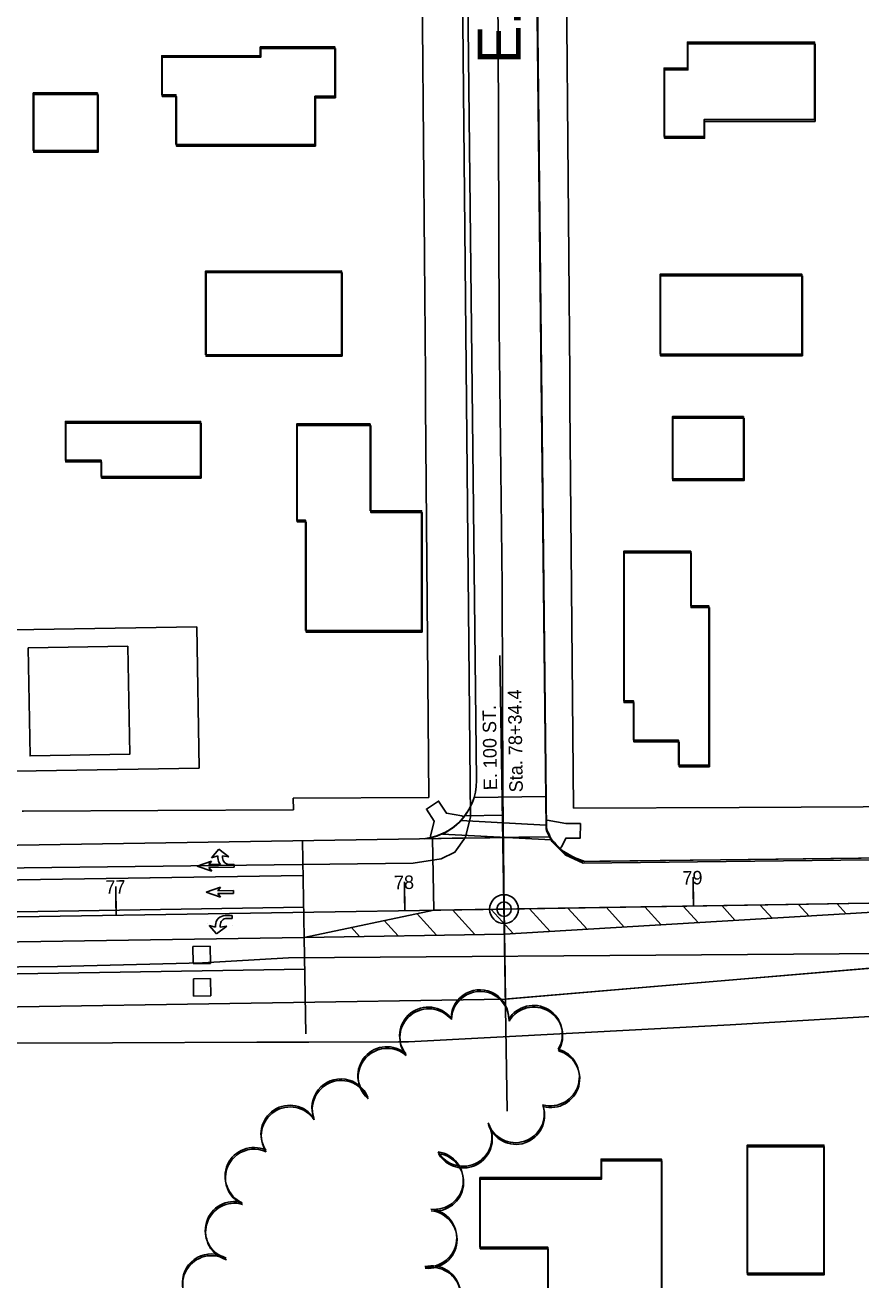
# Model space of a CAD drawing. Extents: x -25029 to 2274964, y -81170 to 687028.
# Drawn here: x 2867 to 3156.5, y -65436.1 to -65001.2 of the extents above; entities that cross this region are included whole.
import ezdxf

# ---------------------------------------------------------------- set-up
doc = ezdxf.new("R2010")
doc.units = 0
for name, color, linetype in [('81911BEA - GE_X_CL_20', 7, 'Continuous'), ('81911BEA - GE_X_CL_50', 7, 'Continuous'), ('81911BEA - RW_X_Fee_RW', 7, 'Continuous'), ('AP_X_Misc', 7, 'Continuous'), ('BLDG', 7, 'Continuous'), ('GE_X_CL_100', 7, 'Continuous'), ('GE_X_CL_2000', 7, 'Continuous'), ('PM_P_Cells', 7, 'Continuous'), ('PM_P_Channelizing_Line', 7, 'Continuous'), ('PM_P_CL_Double_Solid', 7, 'Continuous'), ('PM_P_Crosswalk', 7, 'Continuous'), ('PM_P_Lane_Line', 7, 'Continuous'), ('PM_P_Stop_Line', 7, 'Continuous'), ('PM_P_Text', 7, 'Continuous'), ('PM_P_Transverse_Line', 7, 'Continuous'), ('PV_P_Curb_Ramp', 7, 'Continuous'), ('ROAD', 7, 'Continuous'), ('ROAD-NAME', 7, 'Continuous'), ('SG_P_Detection', 7, 'Continuous'), ('TREES', 7, 'Continuous')]:
    doc.layers.add(name, color=color, linetype=linetype)

msp = doc.modelspace()

# ---------------------------------------------------------------- linework, layer by layer
at = {"layer": '81911BEA - GE_X_CL_20'}
for p, q in [((3032.85, -65307.61), (3352.77, -65302.48)), ((2701.61, -65312.93), (3032.85, -65307.61))]:
    msp.add_line(p, q, dxfattribs=at)
at = {"layer": '81911BEA - GE_X_CL_50'}
for p, q in [((3032.81, -65305.11), (3031.44, -65219.75)), ((3098.47, -65306.56), (3098.39, -65301.56)), ((2898.5, -65309.77), (2898.42, -65304.77)), ((2998.49, -65308.17), (2998.41, -65303.17))]:
    msp.add_line(p, q, dxfattribs=at)
msp.add_circle((3032.85, -65307.61), 2.5, dxfattribs=at)
at = {"layer": '81911BEA - RW_X_Fee_RW'}
for p, q in [((2959.85, -65269.17), (3006.85, -65268.91)), ((2959.88, -65273.17), (2959.85, -65269.17))]:
    msp.add_line(p, q, dxfattribs=at)
for points in [[(3006.85, -65268.91), (3005.69, -65132.92), (3005.61, -65122.92), (3005.26, -65081.35), (3004.92, -65041.35), (3004.58, -65001.35), (3004.24, -64961.35), (3003.9, -64921.35), (3003.73, -64901.35), (3003.56, -64881.35), (3003.31, -64851.35), (3003.22, -64841.36), (3002.88, -64801.36), (3002.54, -64761.36), (3002.5, -64756.36), (3002.21, -64721.36)], [(3056.88, -65272.64), (3055.69, -65132.65), (3055.61, -65122.65), (3055.26, -65081.25), (3054.92, -65041.25), (3054.58, -65001.25), (3054.24, -64961.25), (3054.07, -64941.25), (3053.9, -64921.25), (3053.56, -64881.25), (3053.22, -64841.26), (3053.05, -64821.26), (3052.88, -64801.26), (3052.55, -64761.26), (3052.21, -64721.26)], [(3056.88, -65272.64), (3114.25, -65272.33), (3157.25, -65272.1), (3200.25, -65271.86), (3242.2, -65271.63), (3284.2, -65271.41), (3326.2, -65271.18)], [(2865.88, -65273.68), (2866.45, -65273.67), (2912.88, -65273.42), (2959.88, -65273.17)], [(2999.71, -65353.6), (3111.23, -65347.69), (3173.16, -65344.03), (3176.39, -65343.84), (3201.38, -65342.36)], [(2789.42, -65354.3), (2897.18, -65353.94), (2947.18, -65353.77), (2965.18, -65353.71), (2996.26, -65353.61), (2999.71, -65353.6)]]:
    msp.add_lwpolyline(points, dxfattribs=at)
at = {"layer": 'AP_X_Misc'}
for p, q in [((3032.85, -65307.61), (3032.46, -65282.79)), ((3033.35, -65338.78), (3032.85, -65307.61))]:
    msp.add_line(p, q, dxfattribs=at)
for points in [[(3022.46, -65268.94), (3047.35, -65268.54), (3047.37, -65270.7), (3047.4, -65272.92), (3047.43, -65276.13), (3047.46, -65278.07), (3047.59, -65280.04), (3048.28, -65281.54), (3048.73, -65282.52), (3027.92, -65282.86), (3014.88, -65283.07), (3005.35, -65283.22), (3006.19, -65283.04), (3009, -65282.42), (3012.32, -65281.1), (3014.95, -65279.5), (3017.27, -65277.55), (3018.97, -65275.67), (3020.57, -65273.32), (3021.78, -65270.88), (3022.24, -65269.65)], [(3233.21, -65289.02), (3118.26, -65290.4), (3066.03, -65291.03), (3060.82, -65291.09), (3057.13, -65289.69), (3052.81, -65287.12), (3050.03, -65284.4), (3048.73, -65282.52), (3038.02, -65282.7), (3032.45, -65282.77), (3032.49, -65284.99), (3033.35, -65338.78), (3034.19, -65338.71), (3103.95, -65332.82), (3194.81, -65325.15), (3225.89, -65322.53), (3233.74, -65321.86)]]:
    msp.add_lwpolyline(points, close=True, dxfattribs=at)
at = {"layer": 'BLDG'}
for points in [[(3140.44, -65033.97), (3102.16, -65033.98), (3102.17, -65039.81), (3088.29, -65039.81), (3088.28, -65016.13), (3096.35, -65016.13), (3096.35, -65007.11), (3140.44, -65007.1)], [(2974.28, -65025.84), (2967.33, -65025.84), (2967.34, -65042.55), (2919.2, -65042.56), (2919.19, -65025.35), (2914.3, -65025.35), (2914.3, -65011.8), (2948.43, -65011.79), (2948.43, -65008.75), (2974.28, -65008.75)], [(2974.45, -65026.42), (2967.5, -65026.42), (2967.5, -65043.13), (2919.36, -65043.13), (2919.36, -65025.92), (2914.47, -65025.92), (2914.47, -65012.37), (2948.6, -65012.37), (2948.6, -65009.33), (2974.45, -65009.33)], [(3140.61, -65034.57), (3102.33, -65034.57), (3102.33, -65040.4), (3088.45, -65040.4), (3088.45, -65016.72), (3096.52, -65016.72), (3096.52, -65007.7), (3140.61, -65007.7)], [(2892.05, -65024.69), (2892.06, -65044.72), (2869.79, -65044.72), (2869.78, -65024.69)], [(2892.22, -65025.26), (2892.22, -65045.29), (2869.95, -65045.29), (2869.95, -65025.26)], [(2976.6, -65115.43), (2929.5, -65115.44), (2929.5, -65086.44), (2976.6, -65086.43)], [(2976.76, -65116.01), (2929.66, -65116.01), (2929.66, -65087.01), (2976.76, -65087.01)], [(3136.05, -65115.24), (3086.9, -65115.25), (3086.9, -65087.55), (3136.05, -65087.54)], [(3136.21, -65115.84), (3087.06, -65115.84), (3087.06, -65088.14), (3136.21, -65088.14)], [(3115.83, -65136.9), (3115.83, -65158.48), (3091.17, -65158.49), (3091.17, -65136.91)], [(3115.98, -65137.5), (3115.98, -65159.08), (3091.32, -65159.08), (3091.32, -65137.5)], [(2927.74, -65157.64), (2893.32, -65157.64), (2893.32, -65152.03), (2880.91, -65152.03), (2880.91, -65138.59), (2927.74, -65138.59)], [(2927.89, -65158.21), (2893.47, -65158.21), (2893.47, -65152.6), (2881.06, -65152.6), (2881.06, -65139.16), (2927.89, -65139.16)], [(2986.53, -65139.42), (2986.53, -65169.53), (3004.3, -65169.53), (3004.31, -65211.02), (2964.13, -65211.02), (2964.12, -65172.84), (2961.06, -65172.84), (2961.06, -65139.42)], [(2986.68, -65140), (2986.68, -65170.11), (3004.45, -65170.11), (3004.45, -65211.6), (2964.27, -65211.6), (2964.27, -65173.42), (2961.21, -65173.42), (2961.21, -65140)], [(3097.51, -65183.58), (3097.51, -65202.51), (3103.82, -65202.51), (3103.83, -65257.66), (3093.32, -65257.66), (3093.32, -65249.09), (3077.73, -65249.09), (3077.73, -65235.43), (3074.32, -65235.43), (3074.31, -65183.58)], [(3097.66, -65184.17), (3097.66, -65203.1), (3103.97, -65203.1), (3103.97, -65258.25), (3093.46, -65258.25), (3093.46, -65249.68), (3077.87, -65249.68), (3077.87, -65236.02), (3074.46, -65236.02), (3074.46, -65184.17)], [(2926.4, -65209.72), (2927.21, -65258.71), (2743.55, -65261.78), (2742.73, -65212.79)], [(2902.58, -65216.5), (2903.2, -65253.93), (2868.66, -65254.5), (2868.04, -65217.07)], [(3117.1, -65433.74), (3117.1, -65389.37), (3143.63, -65389.37), (3143.63, -65433.74)], [(3117.22, -65434.34), (3117.22, -65389.97), (3143.75, -65389.97), (3143.75, -65434.34)], [(3087.35, -65440.98), (3082.35, -65440.98), (3082.36, -65451.58), (3068.56, -65451.58), (3068.56, -65459.74), (3047.99, -65459.74), (3047.98, -65424.72), (3024.48, -65424.73), (3024.48, -65400.67), (3066.48, -65400.66), (3066.48, -65394.24), (3087.35, -65394.24)], [(3087.47, -65441.57), (3082.47, -65441.57), (3082.47, -65452.17), (3068.67, -65452.17), (3068.67, -65460.33), (3048.1, -65460.33), (3048.1, -65425.31), (3024.6, -65425.31), (3024.6, -65401.25), (3066.6, -65401.25), (3066.6, -65394.83), (3087.47, -65394.83)]]:
    msp.add_lwpolyline(points, close=True, dxfattribs=at)
at = {"layer": 'GE_X_CL_100'}
for p, q in [((2998.49, -65308.17), (2998.33, -65298.17)), ((3098.47, -65306.56), (3098.31, -65296.56)), ((2898.5, -65309.77), (2898.34, -65299.77))]:
    msp.add_line(p, q, dxfattribs=at)
msp.add_circle((3032.85, -65307.61), 5, dxfattribs=at)
at = {"layer": 'GE_X_CL_2000'}
msp.add_lwpolyline([(3025.43, -64152.68), (3025.28, -64183.39), (3025.77, -64223.31), (3025.83, -64247.11), (3026.12, -64294.91), (3026.69, -64389.31), (3027.09, -64433.92), (3027.15, -64440.4), (3027.88, -64514.88), (3028.59, -64599.9), (3028.67, -64697.42), (3029.36, -64803.89), (3029.67, -64860.87), (3029.79, -64914.5), (3030.85, -65004.21), (3031.19, -65105.98), (3032.17, -65195.42), (3032.44, -65267.08), (3032.85, -65307.61)], dxfattribs=at)
at = {"layer": 'PM_P_Cells'}
for p, q in [((2931.48, -65289.85), (2934.01, -65286.82)), ((2933.71, -65289.16), (2931.48, -65289.85)), ((2933.72, -65289.82), (2933.71, -65289.16)), ((2934.01, -65286.82), (2937.56, -65289.45)), ((2937.56, -65289.45), (2935.31, -65289.14)), ((2935.31, -65289.14), (2935.32, -65289.84)), ((2926.55, -65291.07), (2926.55, -65291.07)), ((2926.57, -65292.74), (2931.55, -65290.95)), ((2931.59, -65294.42), (2926.57, -65292.74)), ((2931.55, -65290.95), (2930.57, -65292.19)), ((2939.33, -65293.09), (2930.58, -65293.19)), ((2930.58, -65293.19), (2931.59, -65294.42)), ((2937.64, -65292.11), (2939.32, -65292.09)), ((2939.3, -65290.93), (2939.3, -65290.93)), ((2939.32, -65292.09), (2939.33, -65293.09)), ((2929.67, -65301.78), (2934.66, -65300)), ((2929.67, -65301.78), (2929.67, -65301.78)), ((2934.69, -65303.47), (2929.67, -65301.78)), ((2934.66, -65300), (2933.67, -65301.24)), ((2933.67, -65301.24), (2939.17, -65301.19)), ((2939.18, -65302.19), (2933.68, -65302.24)), ((2933.68, -65302.24), (2934.69, -65303.47)), ((2939.17, -65301.19), (2939.18, -65302.19)), ((2939.17, -65301.69), (2939.17, -65301.69)), ((2938.68, -65309.82), (2936.2, -65309.85)), ((2936.82, -65310.84), (2938.69, -65310.82)), ((2938.69, -65310.82), (2938.68, -65309.82)), ((2930.71, -65313.23), (2930.71, -65313.23)), ((2932.96, -65313.88), (2930.71, -65313.23)), ((2930.71, -65313.23), (2933.3, -65316.21)), ((2932.95, -65313.21), (2932.96, -65313.88)), ((2933.3, -65316.21), (2936.79, -65313.51)), ((2934.56, -65313.86), (2934.55, -65313.16)), ((2936.79, -65313.51), (2934.56, -65313.86)), ((2938.71, -65313.15), (2938.71, -65313.15))]:
    msp.add_line(p, q, dxfattribs=at)
msp.add_lwpolyline([(2930.57, -65292.19), (2934.67, -65292.15)], dxfattribs=at)
for centre, radius, start, end in [((2937, -65289.84), 3.28, 179.738, 224.6931), ((2937.62, -65289.82), 2.3, 180.6465, 270.6465), ((2936.23, -65313.13), 3.28, 90.5685, 181.477), ((2936.85, -65313.14), 2.3, 90.5685, 180.5685)]:
    msp.add_arc(centre, radius, start, end, dxfattribs=at)
at = {"layer": 'PM_P_Channelizing_Line'}
for p, q in [((2754.82, -65310.25), (2963.46, -65306.9)), ((2930.2, -65312.49), (2930.2, -65312.49))]:
    msp.add_line(p, q, dxfattribs=at)
at = {"layer": 'PM_P_CL_Double_Solid'}
for p, q in [((3008.48, -65308), (3233.46, -65304.39)), ((3032.99, -65316.28), (3233.46, -65304.39)), ((2963.63, -65317.39), (3008.48, -65308)), ((2758.56, -65320.69), (2963.63, -65317.39)), ((2963.63, -65317.39), (3032.99, -65316.28))]:
    msp.add_line(p, q, dxfattribs=at)
at = {"layer": 'PM_P_Crosswalk'}
for p, q in [((3047.36, -65278.51), (3017.87, -65276.94)), ((3049.22, -65283.61), (3011.54, -65281.61))]:
    msp.add_line(p, q, dxfattribs=at)
at = {"layer": 'PM_P_Lane_Line'}
for p, q in [((2750.9, -65299.31), (2963.28, -65295.9)), ((2758.61, -65331.69), (2963.81, -65328.39))]:
    msp.add_line(p, q, dxfattribs=at)
at = {"layer": 'PM_P_Stop_Line'}
msp.add_line((3019.24, -65275.27), (3032.52, -65275.05), dxfattribs=at)
at = {"layer": 'PM_P_Text'}
for p, q in [((2963.63, -65317.39), (2963.09, -65283.9)), ((3008.48, -65308), (3008.09, -65283.18)), ((2964.17, -65350.89), (2963.63, -65317.39))]:
    msp.add_line(p, q, dxfattribs=at)
at = {"layer": 'PM_P_Transverse_Line'}
for p, q in [((3054.98, -65307.26), (3061.64, -65314.58)), ((3068.3, -65307.04), (3074.46, -65313.82)), ((3081.62, -65306.83), (3087.28, -65313.06)), ((3094.94, -65306.62), (3100.11, -65312.3)), ((3108.26, -65306.4), (3112.93, -65311.54)), ((3121.58, -65306.19), (3125.75, -65310.78)), ((3134.9, -65305.98), (3138.57, -65310.02)), ((3148.21, -65305.76), (3151.39, -65309.26)), ((2991.36, -65311.59), (2996.16, -65316.87)), ((3002.71, -65309.21), (3009.48, -65316.66)), ((3015.03, -65307.9), (3022.79, -65316.44)), ((3028.35, -65307.69), (3036, -65316.1)), ((3041.67, -65307.47), (3048.82, -65315.34)), ((2980, -65313.97), (2982.84, -65317.09))]:
    msp.add_line(p, q, dxfattribs=at)
at = {"layer": 'PV_P_Curb_Ramp'}
for points in [[(3007.44, -65282.8), (3007.36, -65282.31), (3008.7, -65277.08), (3005.99, -65272.91), (3010.17, -65270.17), (3012.9, -65274.36), (3018.21, -65275.26), (3018.63, -65275.54), (3018.91, -65275.74), (3018.23, -65276.55), (3017.52, -65277.3), (3016.44, -65278.31), (3015.5, -65279.09), (3014.25, -65280.03), (3013, -65280.82), (3011.98, -65281.36), (3010.81, -65281.78), (3009.55, -65282.31), (3007.79, -65282.74)], [(3047.41, -65276.91), (3047.81, -65276.83), (3054.29, -65277.94), (3059.29, -65277.96), (3059.27, -65283), (3054.27, -65282.99), (3052.91, -65285.9), (3052.28, -65286.57), (3051.51, -65285.77), (3050.92, -65285.22), (3050.29, -65284.55), (3049.86, -65284.12), (3049.42, -65283.61), (3048.98, -65282.9), (3048.69, -65282.33), (3048.43, -65281.64), (3048.01, -65280.83), (3047.75, -65280.32), (3047.58, -65279.51), (3047.43, -65278.61), (3047.42, -65277.8), (3047.39, -65277.19)]]:
    msp.add_lwpolyline(points, close=True, dxfattribs=at)
at = {"layer": 'ROAD'}
for p, q in [((3023.29, -65263.03), (3017.59, -64748.04)), ((3047.46, -65278.11), (3041.59, -64747.77)), ((3022.46, -65268.94), (3047.35, -65268.54)), ((2767.06, -65287.05), (3003.61, -65283.25)), ((3003.61, -65283.25), (3048.73, -65282.52)), ((3033.35, -65338.78), (3233.74, -65321.86)), ((2786, -65342.75), (3033.35, -65338.78))]:
    msp.add_line(p, q, dxfattribs=at)
for points in [[(3016.16, -64748.36), (3021.2, -65275.67), (3019.48, -65282.62), (3015.81, -65287.91), (3011.04, -65290.17), (3001.35, -65291.71), (2741.4, -65294.77), (2731.34, -65293.43), (2723.44, -65288.68), (2717.49, -65281.9), (2715.08, -65274.24), (2714.69, -65264.76), (2712.64, -65154.75), (2708.15, -64748.36)], [(3336.03, -64747.74), (3340.39, -65269.36), (3339.39, -65275.22), (3336.95, -65280), (3333.63, -65283.63), (3330.1, -65286.39), (3317.81, -65288.01), (3060.1, -65291.1), (3053.87, -65288.15), (3049.22, -65283.61), (3047.47, -65279.78), (3041.59, -64747.77)], [(3336.23, -64748.36), (3340.53, -65269.98), (3339.53, -65275.84), (3337.09, -65280.62), (3333.77, -65284.25), (3330.23, -65287.01), (3317.94, -65288.63), (3060.23, -65291.69), (3054, -65288.74), (3049.36, -65284.2), (3047.61, -65280.37), (3041.79, -64748.36)], [(3461.5, -65657.12), (3462.16, -65335.6), (3461.13, -65328.37), (3459.02, -65324.68), (3456.41, -65323.1), (3451.64, -65321.52), (3442.66, -65320.03), (3276.16, -65322.17), (2958.19, -65324.46), (2928.4, -65326.28), (2878.2, -65327.51), (2784.6, -65328.28), (2771.59, -65329.12), (2763.49, -65331.02), (2754.46, -65335.68), (2750.28, -65338.94), (2744.8, -65346.7), (2740.34, -65354.81), (2738.69, -65359.09), (2736.98, -65367.12), (2736.21, -65375.87), (2746.36, -65636.1)]]:
    msp.add_lwpolyline(points, dxfattribs=at)
msp.add_arc((3003.29, -65263.25), 20, 270.9198, 0.6338, dxfattribs=at)
at = {"layer": 'SG_P_Detection'}
for p, q in [((3033.98, -65377.68), (3031.44, -65219.75)), ((2931.05, -65320.42), (2925.05, -65320.51)), ((2925.14, -65326.51), (2925.05, -65320.51)), ((2931.14, -65326.42), (2931.05, -65320.42)), ((2931.14, -65326.42), (2925.14, -65326.51)), ((2931.23, -65331.67), (2925.23, -65331.76)), ((2925.32, -65337.76), (2925.23, -65331.76)), ((2931.32, -65337.67), (2931.23, -65331.67)), ((2931.32, -65337.67), (2925.32, -65337.76))]:
    msp.add_line(p, q, dxfattribs=at)
at = {"layer": 'TREES'}
for centre, start, end in [((3024.48, -65345.56), 358.5961, 178.5961), ((3024.61, -65346.15), 358.5891, 178.5891), ((3006.67, -65351.55), 38.5385, 218.5385), ((3006.79, -65352.14), 38.5315, 218.5315), ((3043.05, -65350.97), 328.9117, 148.9117), ((3043.17, -65351.56), 328.9048, 148.9047), ((2992.24, -65365.29), 48.6546, 228.6546), ((2992.36, -65365.87), 48.6476, 228.6476), ((3048.95, -65365.78), 254.5908, 74.5908), ((3049.07, -65366.37), 254.5838, 74.5838), ((2976.32, -65376.44), 21.3615, 201.3615), ((2976.44, -65377.02), 21.3545, 201.3545), ((2958.66, -65385.59), 33.4552, 213.4552), ((2958.78, -65386.17), 33.4482, 213.4482), ((3036.8, -65378.56), 198.3343, 18.3343), ((3036.92, -65379.15), 198.3273, 18.3273), ((3018.66, -65386.73), 210.1638, 30.1638), ((3018.78, -65387.32), 210.1568, 30.1568), ((2946.24, -65400.23), 65.9118, 245.9118), ((2946.35, -65400.81), 65.9048, 245.9048), ((3008.74, -65401.67), 262.6748, 82.6748), ((3008.86, -65402.26), 262.6678, 82.6678), ((2939.37, -65418.97), 73.8333, 253.8333), ((2939.49, -65419.55), 73.8263, 253.8263), ((3006.46, -65421.54), 264.2206, 84.2206), ((3006.57, -65422.13), 264.2136, 84.2136), ((2931.43, -65437.14), 58.9419, 238.9419), ((2931.54, -65437.72), 58.9349, 238.9349), ((3007.79, -65441.22), 283.4909, 103.4909), ((3007.9, -65441.8), 283.4839, 103.4839)]:
    msp.add_arc(centre, 10, start, end, dxfattribs=at)

# ---------------------------------------------------------------- texts
at = {"layer": '81911BEA - GE_X_CL_50'}
for s, rotation, p in [('Sta. 78+34.4', 90.9198, (3039.38, -65267.1)), ('E. 100 ST.', 90.9198, (3030.49, -65266.38)), ('79', 0.9198, (3094.66, -65299.12)), ('77', 0.9198, (2894.8, -65302.33)), ('78', 0.9198, (2994.75, -65300.72))]:
    msp.add_text(s, height=4.68, rotation=rotation, dxfattribs=at).set_placement(p)
at = {"layer": 'ROAD-NAME'}
msp.add_text('E. 100 ST.', height=15, rotation=90, dxfattribs=at).set_placement((3038.67, -65014.74))

doc.saveas('drawing.dxf')
